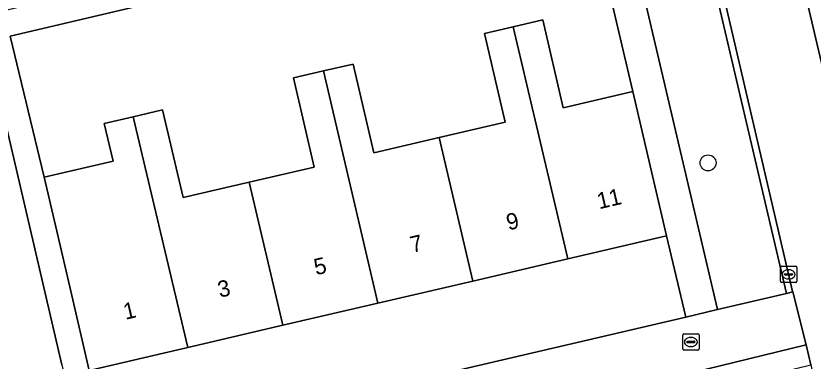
# Model space of a CAD drawing. Extents: x 158031 to 159244, y 380104 to 381214.
# Drawn here: x 158655.02 to 158703.91, y 380870.27 to 380891.42 of the extents above; entities that cross this region are included whole.
import ezdxf

# ---------------------------------------------------------------- set-up
doc = ezdxf.new("R2010")
doc.units = 0
for name, color, linetype in [('IMGEO_Boom', 7, 'Continuous'), ('IMGEO_Brandkraan', 7, 'Continuous'), ('IMGEO_Erf', 7, 'Continuous'), ('IMGEO_Fietspad_open', 7, 'Continuous'), ('IMGEO_Groenvoorziening', 7, 'Continuous'), ('IMGEO_Haag', 7, 'Continuous'), ('IMGEO_Kolk', 7, 'Continuous'), ('IMGEO_Pand', 7, 'Continuous'), ('IMGEO_Pand_nummerreeks', 7, 'Continuous'), ('IMGEO_Voetpad_open', 7, 'Continuous')]:
    doc.layers.add(name, color=color, linetype=linetype)

msp = doc.modelspace()

# ---------------------------------------------------------------- linework, layer by layer
at = {"layer": 'IMGEO_Boom'}
msp.add_circle((158697.471, 380882.418), 0.489, dxfattribs=at)
at = {"layer": 'IMGEO_Brandkraan'}
for p, q in [((158695.917, 380871.015), (158695.917, 380871.867)), ((158695.992, 380871.941), (158696.844, 380871.941)), ((158696.405, 380871.721), (158696.43, 380871.721)), ((158696.918, 380871.867), (158696.918, 380871.015)), ((158696.176, 380871.435), (158696.176, 380871.447)), ((158696.614, 380871.398), (158696.216, 380871.398)), ((158696.219, 380871.484), (158696.617, 380871.484)), ((158696.428, 380871.161), (158696.403, 380871.161)), ((158696.66, 380871.447), (158696.66, 380871.435)), ((158696.844, 380870.941), (158695.992, 380870.941))]:
    msp.add_line(p, q, dxfattribs=at)
for points in [[(158695.917, 380871.015), (158695.917, 380871.867)], [(158695.992, 380871.941), (158696.844, 380871.941)], [(158696.918, 380871.867), (158696.918, 380871.015)], [(158696.844, 380870.941), (158695.992, 380870.941)]]:
    msp.add_lwpolyline(points, dxfattribs=at)
for centre, radius, start, end in [((158695.994, 380871.865), 0.0765, 91.552, 178.448), ((158695.994, 380871.865), 0.0765, 91.552, 178.448), ((158696.842, 380871.865), 0.0765, 1.552, 88.448), ((158696.842, 380871.865), 0.0765, 1.552, 88.448), ((158696.216, 380871.444), 0.0403, 85.8775, 175.7526), ((158696.213, 380871.434), 0.0366, 178.938, 274.7102), ((158696.617, 380871.441), 0.043, 264.8664, 352.4533), ((158696.621, 380871.446), 0.0386, 1.7309, 96.639), ((158695.994, 380871.017), 0.0765, 181.552, 268.448), ((158695.994, 380871.017), 0.0765, 181.552, 268.448), ((158696.842, 380871.017), 0.0765, 271.552, 358.448), ((158696.842, 380871.017), 0.0765, 271.552, 358.448)]:
    msp.add_arc(centre, radius, start, end, dxfattribs=at)
for centre, major_axis, ratio, start_param, end_param in [((158696.404, 380871.441), (-0.387, 0.002), 0.722429, 4.712389, 7.853982), ((158696.429, 380871.441), (-0.39, 0.002), 0.717154, 1.570796, 4.712389)]:
    msp.add_ellipse(centre, major_axis=major_axis, ratio=ratio, start_param=start_param, end_param=end_param, dxfattribs=at)
at = {"layer": 'IMGEO_Erf'}
msp.add_lwpolyline([(158657.825, 380870.038), (158649.649, 380905.104)], dxfattribs=at)
for points in [[(158683.768, 380890.348), (158685.513, 380890.755), (158687.328, 380891.178), (158688.582, 380885.799), (158692.857, 380886.796), (158690.107, 380898.509), (158654.656, 380890.185), (158656.751, 380881.537), (158660.971, 380882.52), (158660.432, 380884.833), (158662.201, 380885.245), (158664.01, 380885.667), (158665.264, 380880.287), (158669.316, 380881.231), (158673.308, 380882.161), (158672.036, 380887.621), (158673.874, 380888.05), (158675.698, 380888.475), (158676.965, 380883.041), (158680.982, 380883.977), (158685.033, 380884.921)], [(158696.102, 380872.969), (158694.919, 380877.945), (158688.863, 380876.534), (158683.039, 380875.177), (158677.215, 380873.82), (158671.391, 380872.462), (158665.567, 380871.105), (158659.51, 380869.694), (158660.671, 380864.713)]]:
    msp.add_lwpolyline(points, close=True, dxfattribs=at)
at = {"layer": 'IMGEO_Fietspad_open'}
for points in [[(158710.978, 380861.027), (158709.641, 380866.489), (158709.619, 380866.64), (158709.463, 380867.521), (158707.319, 380876.312), (158699.376, 380909.991), (158693.603, 380934.169), (158688.921, 380954.272), (158678.032, 381000), (158677.125, 381004.39), (158673.033, 381021.228), (158672.927, 381021.669), (158667.035, 381046.28), (158663.617, 381061.042), (158663.576, 381061.221), (158663, 381063.616), (158656.793, 381089.506)], [(158689.094, 380932.233), (158689.866, 380929.463), (158690.777, 380925.524), (158702.656, 380874.539), (158702.664, 380874.507), (158703.493, 380871.263), (158703.772, 380870.044), (158704.48, 380866.947), (158706.052, 380857.234), (158706.058, 380856.939)]]:
    msp.add_lwpolyline(points, dxfattribs=at)
at = {"layer": 'IMGEO_Groenvoorziening'}
for points in [[(158698.051, 380873.423), (158702.28, 380874.409), (158690.328, 380925.418), (158686.222, 380924.459), (158686.224, 380924.679), (158686.026, 380924.634)], [(158686.026, 380924.634), (158684.109, 380924.199), (158684.772, 380921.288), (158686.8, 380912.592), (158689.742, 380900.062), (158690.107, 380898.509), (158692.857, 380886.796), (158694.919, 380877.945), (158696.102, 380872.969), (158698.051, 380873.423)], [(158694.818, 380867.858), (158703.772, 380870.044), (158703.493, 380871.263), (158692.108, 380868.483), (158693.184, 380864.068), (158693.674, 380862.117), (158696.18, 380862.362)]]:
    msp.add_lwpolyline(points, close=True, dxfattribs=at)
at = {"layer": 'IMGEO_Haag'}
msp.add_lwpolyline([(158692.108, 380868.483), (158693.184, 380864.068), (158693.674, 380862.117), (158696.18, 380862.362), (158694.818, 380867.858), (158703.772, 380870.044), (158703.493, 380871.263)], close=True, dxfattribs=at)
at = {"layer": 'IMGEO_Kolk'}
for p, q in [((158701.91, 380875.159), (158701.91, 380876.011)), ((158701.985, 380876.085), (158702.837, 380876.085)), ((158702.911, 380876.011), (158702.911, 380875.159)), ((158702.169, 380875.579), (158702.169, 380875.591)), ((158702.607, 380875.542), (158702.209, 380875.542)), ((158702.212, 380875.628), (158702.61, 380875.628)), ((158702.398, 380875.865), (158702.423, 380875.865)), ((158702.653, 380875.591), (158702.653, 380875.579)), ((158702.837, 380875.085), (158701.985, 380875.085)), ((158702.421, 380875.305), (158702.396, 380875.305))]:
    msp.add_line(p, q, dxfattribs=at)
for points in [[(158701.91, 380875.159), (158701.91, 380876.011)], [(158701.985, 380876.085), (158702.837, 380876.085)], [(158702.911, 380876.011), (158702.911, 380875.159)], [(158702.837, 380875.085), (158701.985, 380875.085)]]:
    msp.add_lwpolyline(points, dxfattribs=at)
for centre, radius, start, end in [((158701.987, 380876.009), 0.0765, 91.552, 178.448), ((158701.987, 380876.009), 0.0765, 91.552, 178.448), ((158702.835, 380876.009), 0.0765, 1.552, 88.448), ((158702.835, 380876.009), 0.0765, 1.552, 88.448), ((158702.209, 380875.588), 0.0403, 85.8775, 175.7526), ((158702.206, 380875.578), 0.0366, 178.938, 274.7102), ((158702.61, 380875.585), 0.043, 264.8664, 352.4533), ((158702.614, 380875.59), 0.0386, 1.7309, 96.639), ((158701.987, 380875.161), 0.0765, 181.552, 268.448), ((158701.987, 380875.161), 0.0765, 181.552, 268.448), ((158702.835, 380875.161), 0.0765, 271.552, 358.448), ((158702.835, 380875.161), 0.0765, 271.552, 358.448)]:
    msp.add_arc(centre, radius, start, end, dxfattribs=at)
for centre, major_axis, ratio, start_param, end_param in [((158702.397, 380875.585), (-0.387, 0.002), 0.722429, 4.712389, 7.853982), ((158702.422, 380875.585), (-0.39, 0.002), 0.717154, 1.570796, 4.712389)]:
    msp.add_ellipse(centre, major_axis=major_axis, ratio=ratio, start_param=start_param, end_param=end_param, dxfattribs=at)
at = {"layer": 'IMGEO_Pand'}
for points in [[(158688.863, 380876.534), (158694.919, 380877.945), (158692.857, 380886.796), (158688.582, 380885.799), (158687.328, 380891.178), (158685.513, 380890.755)], [(158688.863, 380876.534), (158685.513, 380890.755), (158683.768, 380890.348), (158685.033, 380884.921), (158680.982, 380883.977), (158683.039, 380875.177)], [(158673.874, 380888.05), (158677.215, 380873.82), (158683.039, 380875.177), (158680.982, 380883.977), (158676.965, 380883.041), (158675.698, 380888.475)], [(158673.874, 380888.05), (158672.036, 380887.621), (158673.308, 380882.161), (158669.316, 380881.231), (158671.391, 380872.462), (158677.215, 380873.82)], [(158662.201, 380885.245), (158660.432, 380884.833), (158660.971, 380882.52), (158656.751, 380881.537), (158657.457, 380878.505), (158658.375, 380874.564), (158659.51, 380869.694), (158665.567, 380871.105)], [(158662.201, 380885.245), (158665.567, 380871.105), (158671.391, 380872.462), (158669.316, 380881.231), (158665.264, 380880.287), (158664.01, 380885.667)]]:
    msp.add_lwpolyline(points, close=True, dxfattribs=at)
at = {"layer": 'IMGEO_Voetpad_open'}
msp.add_lwpolyline([(158656.793, 381089.506), (158663, 381063.616), (158663.576, 381061.221), (158663.617, 381061.042), (158667.035, 381046.28), (158672.927, 381021.669), (158673.033, 381021.228), (158677.125, 381004.39), (158678.032, 381000), (158688.921, 380954.272), (158693.603, 380934.169), (158699.376, 380909.991), (158707.319, 380876.312), (158709.463, 380867.521), (158709.619, 380866.64)], dxfattribs=at)
for points in [[(158690.777, 380925.524), (158690.328, 380925.418), (158702.28, 380874.409), (158702.664, 380874.507), (158702.656, 380874.539)], [(158690.107, 380898.509), (158689.742, 380900.062), (158654.284, 380891.736), (158651.286, 380904.234), (158650.372, 380908.152), (158649.613, 380911.408), (158648.247, 380911.106), (158649.649, 380905.104), (158657.825, 380870.038), (158659.148, 380864.358), (158660.671, 380864.713), (158659.51, 380869.694), (158658.375, 380874.564), (158657.457, 380878.505), (158656.751, 380881.537), (158654.656, 380890.185)], [(158692.108, 380868.483), (158703.493, 380871.263), (158702.664, 380874.507), (158702.28, 380874.409), (158698.051, 380873.423), (158696.102, 380872.969), (158660.671, 380864.713), (158659.148, 380864.358), (158659.25, 380863.922), (158660.147, 380859.804), (158637.002, 380854.399), (158633.666, 380853.62), (158634.489, 380850.082), (158663.759, 380857.034), (158662.729, 380861.398)]]:
    msp.add_lwpolyline(points, close=True, dxfattribs=at)

# ---------------------------------------------------------------- texts
at = {"layer": 'IMGEO_Pand_nummerreeks'}
for s, rotation, p in [('11', 13.117, (158690.791, 380879.571)), ('9', 13.117, (158685.227, 380878.275)), ('7', 13.117, (158679.325, 380876.899)), ('5', 13.117, (158673.424, 380875.524)), ('3', 13.117, (158667.522, 380874.149)), ('1', 13.115, (158661.732, 380872.798))]:
    msp.add_text(s, height=1, rotation=rotation, dxfattribs=at).set_placement(p)

doc.saveas('drawing.dxf')
